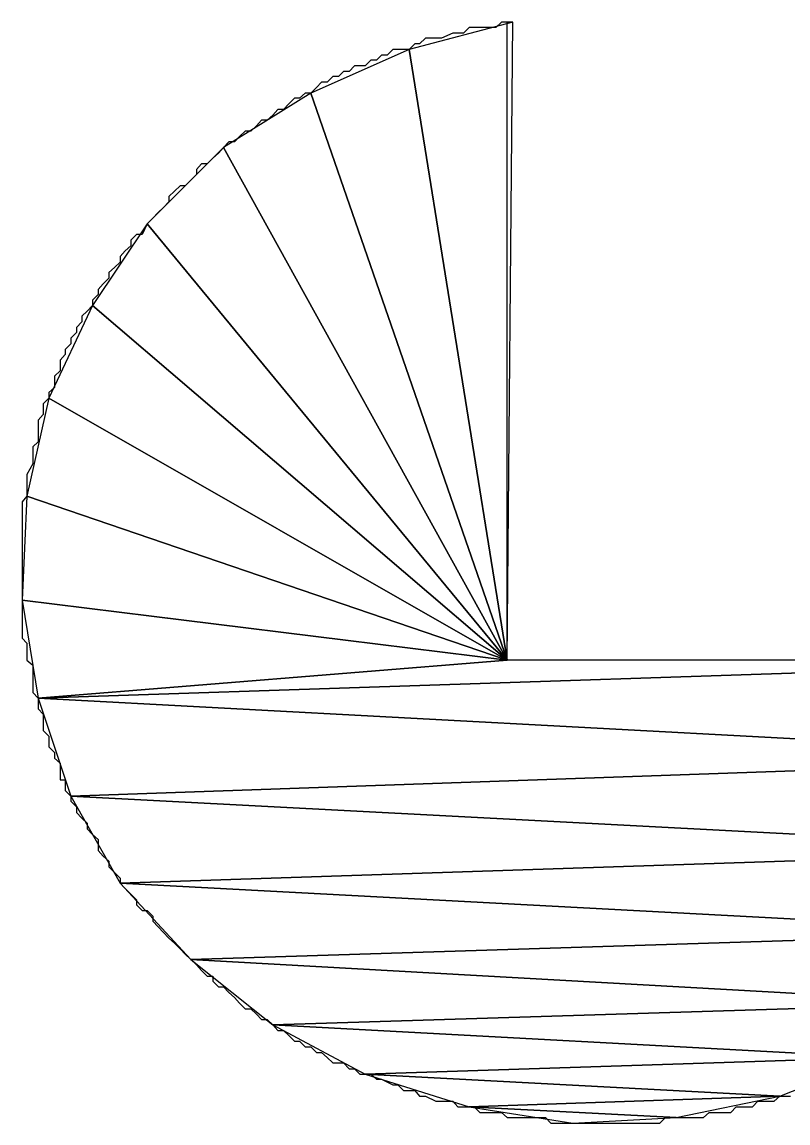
# Model space of a CAD drawing. Extents: x -495905 to -478420, y -1113297 to -1107716.
# Drawn here: x -482889.882 to -482888.489, y -1112275.803 to -1112273.8 of the extents above; entities that cross this region are included whole.
import ezdxf

# ---------------------------------------------------------------- set-up
doc = ezdxf.new("R2010")
doc.units = 0
doc.layers.add('legenda', color=7, linetype='Continuous')

msp = doc.modelspace()

# ---------------------------------------------------------------- linework, layer by layer
at = {"layer": 'legenda'}
for p, q in [((-482888.9993, -1112274.9604), (-482888.9993, -1112273.7996)), ((-482888.9993, -1112273.7996), (-482888.9891, -1112273.7996)), ((-482888.9993, -1112274.9604), (-482888.9993, -1112273.7996)), ((-482888.9993, -1112273.7996), (-482888.9891, -1112273.7996)), ((-482887.7701, -1112274.9604), (-482888.9993, -1112274.9604)), ((-482887.7701, -1112274.9604), (-482888.9993, -1112274.9604))]:
    msp.add_line(p, q, dxfattribs=at)
for points in [[(-482888.9891, -1112273.7996), (-482889.0095, -1112273.7996), (-482889.0197, -1112273.8098), (-482889.0289, -1112273.8098), (-482889.0391, -1112273.8098), (-482889.0493, -1112273.8098), (-482889.0687, -1112273.8098), (-482889.0789, -1112273.82), (-482889.0891, -1112273.82), (-482889.0983, -1112273.82), (-482889.1187, -1112273.8292), (-482889.1289, -1112273.8292), (-482889.1381, -1112273.8292), (-482889.1481, -1112273.8292), (-482889.1585, -1112273.8394), (-482889.1675, -1112273.8394), (-482889.1777, -1112273.8496), (-482889.1981, -1112273.8496), (-482889.2073, -1112273.8496), (-482889.2175, -1112273.8598), (-482889.2277, -1112273.8598), (-482889.2369, -1112273.869), (-482889.2471, -1112273.869), (-482889.2573, -1112273.8792), (-482889.2767, -1112273.8792), (-482889.2869, -1112273.8894), (-482889.2971, -1112273.8894), (-482889.3063, -1112273.8984), (-482889.3165, -1112273.8984), (-482889.3267, -1112273.9088), (-482889.3369, -1112273.9088), (-482889.3461, -1112273.9188), (-482889.3563, -1112273.9292), (-482889.3665, -1112273.9292), (-482889.3767, -1112273.9382), (-482889.3859, -1112273.9382), (-482889.3961, -1112273.9484), (-482889.4063, -1112273.9586), (-482889.4165, -1112273.9586), (-482889.4257, -1112273.9688), (-482889.4359, -1112273.978), (-482889.4461, -1112273.978), (-482889.4553, -1112273.9882), (-482889.4655, -1112273.9984), (-482889.4757, -1112273.9984), (-482889.4859, -1112274.0076), (-482889.4949, -1112274.0178), (-482889.5053, -1112274.0178), (-482889.5153, -1112274.028), (-482889.5245, -1112274.0382), (-482889.5347, -1112274.0474), (-482889.5449, -1112274.0576), (-482889.5551, -1112274.0576), (-482889.5643, -1112274.0678), (-482889.5643, -1112274.077), (-482889.5745, -1112274.0872), (-482889.5847, -1112274.0974), (-482889.5939, -1112274.0974), (-482889.6041, -1112274.1076), (-482889.6143, -1112274.1168), (-482889.6143, -1112274.127), (-482889.6245, -1112274.1372), (-482889.6337, -1112274.1464), (-482889.6439, -1112274.1566), (-482889.6541, -1112274.1668), (-482889.6541, -1112274.1668), (-482889.6633, -1112274.1862), (-482889.6735, -1112274.1862), (-482889.6837, -1112274.1964), (-482889.6837, -1112274.2066), (-482889.6939, -1112274.2158), (-482889.7031, -1112274.226), (-482889.7031, -1112274.2362), (-482889.7133, -1112274.2464), (-482889.7235, -1112274.2556), (-482889.7235, -1112274.2656), (-482889.7337, -1112274.276), (-482889.7429, -1112274.286), (-482889.7429, -1112274.2952), (-482889.7531, -1112274.3054), (-482889.7531, -1112274.3156), (-482889.7633, -1112274.3258), (-482889.7725, -1112274.335), (-482889.7725, -1112274.3452), (-482889.7827, -1112274.3554), (-482889.7827, -1112274.3646), (-482889.7929, -1112274.3748), (-482889.7929, -1112274.385), (-482889.8031, -1112274.3952), (-482889.8031, -1112274.4044), (-482889.8123, -1112274.4146), (-482889.8123, -1112274.434), (-482889.8225, -1112274.4442), (-482889.8225, -1112274.4544), (-482889.8225, -1112274.4646), (-482889.8327, -1112274.4738), (-482889.8327, -1112274.484), (-482889.8429, -1112274.4942), (-482889.8429, -1112274.5034), (-482889.8429, -1112274.5136), (-482889.8521, -1112274.5238)], [(-482888.9891, -1112273.7996), (-482889.0095, -1112273.7996), (-482889.0197, -1112273.8098), (-482889.0289, -1112273.8098), (-482889.0391, -1112273.8098), (-482889.0493, -1112273.8098), (-482889.0687, -1112273.8098), (-482889.0789, -1112273.82), (-482889.0891, -1112273.82), (-482889.0983, -1112273.82), (-482889.1187, -1112273.8292), (-482889.1289, -1112273.8292), (-482889.1381, -1112273.8292), (-482889.1481, -1112273.8292), (-482889.1585, -1112273.8394), (-482889.1675, -1112273.8394), (-482889.1777, -1112273.8496), (-482889.1981, -1112273.8496), (-482889.2073, -1112273.8496), (-482889.2175, -1112273.8598), (-482889.2277, -1112273.8598), (-482889.2369, -1112273.869), (-482889.2471, -1112273.869), (-482889.2573, -1112273.8792), (-482889.2767, -1112273.8792), (-482889.2869, -1112273.8894), (-482889.2971, -1112273.8894), (-482889.3063, -1112273.8984), (-482889.3165, -1112273.8984), (-482889.3267, -1112273.9088), (-482889.3369, -1112273.9088), (-482889.3461, -1112273.9188), (-482889.3563, -1112273.9292), (-482889.3665, -1112273.9292), (-482889.3767, -1112273.9382), (-482889.3859, -1112273.9382), (-482889.3961, -1112273.9484), (-482889.4063, -1112273.9586), (-482889.4165, -1112273.9586), (-482889.4257, -1112273.9688), (-482889.4359, -1112273.978), (-482889.4461, -1112273.978), (-482889.4553, -1112273.9882), (-482889.4655, -1112273.9984), (-482889.4757, -1112273.9984), (-482889.4859, -1112274.0076), (-482889.4949, -1112274.0178), (-482889.5053, -1112274.0178), (-482889.5153, -1112274.028), (-482889.5245, -1112274.0382), (-482889.5347, -1112274.0474), (-482889.5449, -1112274.0576), (-482889.5551, -1112274.0576), (-482889.5643, -1112274.0678), (-482889.5643, -1112274.077), (-482889.5745, -1112274.0872), (-482889.5847, -1112274.0974), (-482889.5939, -1112274.0974), (-482889.6041, -1112274.1076), (-482889.6143, -1112274.1168), (-482889.6143, -1112274.127), (-482889.6245, -1112274.1372), (-482889.6337, -1112274.1464), (-482889.6439, -1112274.1566), (-482889.6541, -1112274.1668), (-482889.6541, -1112274.1668), (-482889.6633, -1112274.1862), (-482889.6735, -1112274.1862), (-482889.6837, -1112274.1964), (-482889.6837, -1112274.2066), (-482889.6939, -1112274.2158), (-482889.7031, -1112274.226), (-482889.7031, -1112274.2362), (-482889.7133, -1112274.2464), (-482889.7235, -1112274.2556), (-482889.7235, -1112274.2656), (-482889.7337, -1112274.276), (-482889.7429, -1112274.286), (-482889.7429, -1112274.2952), (-482889.7531, -1112274.3054), (-482889.7531, -1112274.3156), (-482889.7633, -1112274.3258), (-482889.7725, -1112274.335), (-482889.7725, -1112274.3452), (-482889.7827, -1112274.3554), (-482889.7827, -1112274.3646), (-482889.7929, -1112274.3748), (-482889.7929, -1112274.385), (-482889.8031, -1112274.3952), (-482889.8031, -1112274.4044), (-482889.8123, -1112274.4146), (-482889.8123, -1112274.434), (-482889.8225, -1112274.4442), (-482889.8225, -1112274.4544), (-482889.8225, -1112274.4646), (-482889.8327, -1112274.4738), (-482889.8327, -1112274.484), (-482889.8429, -1112274.4942), (-482889.8429, -1112274.5034), (-482889.8429, -1112274.5136), (-482889.8521, -1112274.5238)], [(-482889.8521, -1112274.5238), (-482889.8521, -1112274.5432), (-482889.8521, -1112274.5534), (-482889.8521, -1112274.5636), (-482889.8621, -1112274.5728), (-482889.8621, -1112274.583), (-482889.8621, -1112274.5932), (-482889.8621, -1112274.6034), (-482889.8725, -1112274.6228), (-482889.8725, -1112274.6328), (-482889.8725, -1112274.6432), (-482889.8725, -1112274.6522), (-482889.8725, -1112274.6624), (-482889.8815, -1112274.6726), (-482889.8815, -1112274.6828), (-482889.8815, -1112274.7022), (-482889.8815, -1112274.7124), (-482889.8815, -1112274.7216), (-482889.8815, -1112274.7318), (-482889.8815, -1112274.742), (-482889.8815, -1112274.7522), (-482889.8815, -1112274.7716), (-482889.8815, -1112274.7818), (-482889.8815, -1112274.791), (-482889.8815, -1112274.8012), (-482889.8815, -1112274.8114), (-482889.8815, -1112274.8216), (-482889.8815, -1112274.841), (-482889.8815, -1112274.8512)], [(-482889.8521, -1112274.5238), (-482889.8521, -1112274.5432), (-482889.8521, -1112274.5534), (-482889.8521, -1112274.5636), (-482889.8621, -1112274.5728), (-482889.8621, -1112274.583), (-482889.8621, -1112274.5932), (-482889.8621, -1112274.6034), (-482889.8725, -1112274.6228), (-482889.8725, -1112274.6328), (-482889.8725, -1112274.6432), (-482889.8725, -1112274.6522), (-482889.8725, -1112274.6624), (-482889.8815, -1112274.6726), (-482889.8815, -1112274.6828), (-482889.8815, -1112274.7022), (-482889.8815, -1112274.7124), (-482889.8815, -1112274.7216), (-482889.8815, -1112274.7318), (-482889.8815, -1112274.742), (-482889.8815, -1112274.7522), (-482889.8815, -1112274.7716), (-482889.8815, -1112274.7818), (-482889.8815, -1112274.791), (-482889.8815, -1112274.8012), (-482889.8815, -1112274.8114), (-482889.8815, -1112274.8216), (-482889.8815, -1112274.841), (-482889.8815, -1112274.8512)], [(-482889.8815, -1112274.8512), (-482889.8815, -1112274.8604), (-482889.8815, -1112274.8706), (-482889.8815, -1112274.8808), (-482889.8815, -1112274.891), (-482889.8815, -1112274.9002), (-482889.8815, -1112274.9206), (-482889.8725, -1112274.9298), (-482889.8725, -1112274.94), (-482889.8725, -1112274.9502), (-482889.8725, -1112274.9604), (-482889.8621, -1112274.9696), (-482889.8621, -1112274.99), (-482889.8621, -1112275), (-482889.8621, -1112275.0092), (-482889.8621, -1112275.0194), (-482889.8521, -1112275.0296), (-482889.8521, -1112275.0398), (-482889.8521, -1112275.049), (-482889.8429, -1112275.0592), (-482889.8429, -1112275.0786), (-482889.8429, -1112275.0888), (-482889.8327, -1112275.099), (-482889.8327, -1112275.1092), (-482889.8327, -1112275.1184), (-482889.8225, -1112275.1286), (-482889.8225, -1112275.1388), (-482889.8123, -1112275.148), (-482889.8123, -1112275.1582), (-482889.8123, -1112275.1786), (-482889.8031, -1112275.1786), (-482889.8031, -1112275.198), (-482889.7929, -1112275.2082), (-482889.7929, -1112275.2174), (-482889.7827, -1112275.2276), (-482889.7827, -1112275.2378), (-482889.7725, -1112275.248), (-482889.7633, -1112275.2572), (-482889.7633, -1112275.2674), (-482889.7531, -1112275.2776), (-482889.7429, -1112275.2868), (-482889.7429, -1112275.297), (-482889.7429, -1112275.3072), (-482889.7337, -1112275.3174), (-482889.7235, -1112275.3264), (-482889.7235, -1112275.3368), (-482889.7133, -1112275.3468), (-482889.7031, -1112275.3572), (-482889.7031, -1112275.3662), (-482889.6939, -1112275.3764), (-482889.6837, -1112275.3866), (-482889.6735, -1112275.3968), (-482889.6735, -1112275.406), (-482889.6633, -1112275.4162), (-482889.6541, -1112275.4162), (-482889.6439, -1112275.4264), (-482889.6439, -1112275.4356), (-482889.6337, -1112275.4458), (-482889.6245, -1112275.456), (-482889.6143, -1112275.4662), (-482889.6041, -1112275.4754), (-482889.6041, -1112275.4754), (-482889.5939, -1112275.4856), (-482889.5847, -1112275.4958), (-482889.5745, -1112275.505), (-482889.5643, -1112275.5152), (-482889.5551, -1112275.5254), (-482889.5449, -1112275.5356), (-482889.5347, -1112275.5356), (-482889.5347, -1112275.5448), (-482889.5245, -1112275.555), (-482889.5153, -1112275.555), (-482889.5053, -1112275.5652), (-482889.4949, -1112275.5744), (-482889.4859, -1112275.5846), (-482889.4757, -1112275.5948), (-482889.4655, -1112275.5948), (-482889.4553, -1112275.605), (-482889.4461, -1112275.6142), (-482889.4359, -1112275.6142), (-482889.4257, -1112275.6244), (-482889.4165, -1112275.6346), (-482889.4063, -1112275.6346), (-482889.3961, -1112275.6438), (-482889.3859, -1112275.654), (-482889.3767, -1112275.654), (-482889.3665, -1112275.6642), (-482889.3563, -1112275.6642), (-482889.3461, -1112275.6744), (-482889.3369, -1112275.6744), (-482889.3267, -1112275.6836), (-482889.3165, -1112275.6936), (-482889.2971, -1112275.6936), (-482889.2869, -1112275.704), (-482889.2767, -1112275.704), (-482889.2675, -1112275.714), (-482889.2573, -1112275.714), (-482889.2471, -1112275.714), (-482889.2369, -1112275.7232), (-482889.2277, -1112275.7232), (-482889.2073, -1112275.7334)], [(-482889.8815, -1112274.8512), (-482889.8815, -1112274.8604), (-482889.8815, -1112274.8706), (-482889.8815, -1112274.8808), (-482889.8815, -1112274.891), (-482889.8815, -1112274.9002), (-482889.8815, -1112274.9206), (-482889.8725, -1112274.9298), (-482889.8725, -1112274.94), (-482889.8725, -1112274.9502), (-482889.8725, -1112274.9604), (-482889.8621, -1112274.9696), (-482889.8621, -1112274.99), (-482889.8621, -1112275), (-482889.8621, -1112275.0092), (-482889.8621, -1112275.0194), (-482889.8521, -1112275.0296), (-482889.8521, -1112275.0398), (-482889.8521, -1112275.049), (-482889.8429, -1112275.0592), (-482889.8429, -1112275.0786), (-482889.8429, -1112275.0888), (-482889.8327, -1112275.099), (-482889.8327, -1112275.1092), (-482889.8327, -1112275.1184), (-482889.8225, -1112275.1286), (-482889.8225, -1112275.1388), (-482889.8123, -1112275.148), (-482889.8123, -1112275.1582), (-482889.8123, -1112275.1786), (-482889.8031, -1112275.1786), (-482889.8031, -1112275.198), (-482889.7929, -1112275.2082), (-482889.7929, -1112275.2174), (-482889.7827, -1112275.2276), (-482889.7827, -1112275.2378), (-482889.7725, -1112275.248), (-482889.7633, -1112275.2572), (-482889.7633, -1112275.2674), (-482889.7531, -1112275.2776), (-482889.7429, -1112275.2868), (-482889.7429, -1112275.297), (-482889.7429, -1112275.3072), (-482889.7337, -1112275.3174), (-482889.7235, -1112275.3264), (-482889.7235, -1112275.3368), (-482889.7133, -1112275.3468), (-482889.7031, -1112275.3572), (-482889.7031, -1112275.3662), (-482889.6939, -1112275.3764), (-482889.6837, -1112275.3866), (-482889.6735, -1112275.3968), (-482889.6735, -1112275.406), (-482889.6633, -1112275.4162), (-482889.6541, -1112275.4162), (-482889.6439, -1112275.4264), (-482889.6439, -1112275.4356), (-482889.6337, -1112275.4458), (-482889.6245, -1112275.456), (-482889.6143, -1112275.4662), (-482889.6041, -1112275.4754), (-482889.6041, -1112275.4754), (-482889.5939, -1112275.4856), (-482889.5847, -1112275.4958), (-482889.5745, -1112275.505), (-482889.5643, -1112275.5152), (-482889.5551, -1112275.5254), (-482889.5449, -1112275.5356), (-482889.5347, -1112275.5356), (-482889.5347, -1112275.5448), (-482889.5245, -1112275.555), (-482889.5153, -1112275.555), (-482889.5053, -1112275.5652), (-482889.4949, -1112275.5744), (-482889.4859, -1112275.5846), (-482889.4757, -1112275.5948), (-482889.4655, -1112275.5948), (-482889.4553, -1112275.605), (-482889.4461, -1112275.6142), (-482889.4359, -1112275.6142), (-482889.4257, -1112275.6244), (-482889.4165, -1112275.6346), (-482889.4063, -1112275.6346), (-482889.3961, -1112275.6438), (-482889.3859, -1112275.654), (-482889.3767, -1112275.654), (-482889.3665, -1112275.6642), (-482889.3563, -1112275.6642), (-482889.3461, -1112275.6744), (-482889.3369, -1112275.6744), (-482889.3267, -1112275.6836), (-482889.3165, -1112275.6936), (-482889.2971, -1112275.6936), (-482889.2869, -1112275.704), (-482889.2767, -1112275.704), (-482889.2675, -1112275.714), (-482889.2573, -1112275.714), (-482889.2471, -1112275.714), (-482889.2369, -1112275.7232), (-482889.2277, -1112275.7232), (-482889.2073, -1112275.7334)], [(-482889.2073, -1112275.7334), (-482889.1981, -1112275.7334), (-482889.1879, -1112275.7436), (-482889.1777, -1112275.7436), (-482889.1675, -1112275.7436), (-482889.1585, -1112275.7538), (-482889.1481, -1112275.7538), (-482889.1289, -1112275.763), (-482889.1187, -1112275.763), (-482889.1085, -1112275.763), (-482889.0983, -1112275.763), (-482889.0891, -1112275.7732), (-482889.0687, -1112275.7732), (-482889.0595, -1112275.7732), (-482889.0493, -1112275.7834), (-482889.0391, -1112275.7834), (-482889.0289, -1112275.7834), (-482889.0095, -1112275.7834), (-482888.9993, -1112275.7926), (-482888.9891, -1112275.7926), (-482888.9799, -1112275.7926), (-482888.9697, -1112275.7926), (-482888.9493, -1112275.7926), (-482888.9401, -1112275.7926), (-482888.9299, -1112275.7926), (-482888.9197, -1112275.8028), (-482888.9105, -1112275.8028), (-482888.8901, -1112275.8028), (-482888.8799, -1112275.8028)], [(-482889.2073, -1112275.7334), (-482889.1981, -1112275.7334), (-482889.1879, -1112275.7436), (-482889.1777, -1112275.7436), (-482889.1675, -1112275.7436), (-482889.1585, -1112275.7538), (-482889.1481, -1112275.7538), (-482889.1289, -1112275.763), (-482889.1187, -1112275.763), (-482889.1085, -1112275.763), (-482889.0983, -1112275.763), (-482889.0891, -1112275.7732), (-482889.0687, -1112275.7732), (-482889.0595, -1112275.7732), (-482889.0493, -1112275.7834), (-482889.0391, -1112275.7834), (-482889.0289, -1112275.7834), (-482889.0095, -1112275.7834), (-482888.9993, -1112275.7926), (-482888.9891, -1112275.7926), (-482888.9799, -1112275.7926), (-482888.9697, -1112275.7926), (-482888.9493, -1112275.7926), (-482888.9401, -1112275.7926), (-482888.9299, -1112275.7926), (-482888.9197, -1112275.8028), (-482888.9105, -1112275.8028), (-482888.8901, -1112275.8028), (-482888.8799, -1112275.8028)], [(-482888.8799, -1112275.8028), (-482888.8707, -1112275.8028), (-482888.8605, -1112275.8028), (-482888.8503, -1112275.8028), (-482888.8309, -1112275.8028), (-482888.8207, -1112275.8028), (-482888.8105, -1112275.8028), (-482888.8013, -1112275.8028), (-482888.7809, -1112275.8028), (-482888.7719, -1112275.8028), (-482888.7617, -1112275.8028), (-482888.7515, -1112275.8028), (-482888.7321, -1112275.8028), (-482888.7219, -1112275.8028), (-482888.7117, -1112275.7926), (-482888.7025, -1112275.7926), (-482888.6923, -1112275.7926), (-482888.6719, -1112275.7926), (-482888.6627, -1112275.7926), (-482888.6525, -1112275.7926), (-482888.6423, -1112275.7926), (-482888.6321, -1112275.7834), (-482888.6127, -1112275.7834), (-482888.6025, -1112275.7834), (-482888.5923, -1112275.7834), (-482888.5831, -1112275.7732), (-482888.5729, -1112275.7732), (-482888.5535, -1112275.7732), (-482888.5433, -1112275.763), (-482888.5331, -1112275.763), (-482888.5229, -1112275.763), (-482888.5137, -1112275.763), (-482888.5035, -1112275.7538), (-482888.4841, -1112275.7538)], [(-482888.8799, -1112275.8028), (-482888.8707, -1112275.8028), (-482888.8605, -1112275.8028), (-482888.8503, -1112275.8028), (-482888.8309, -1112275.8028), (-482888.8207, -1112275.8028), (-482888.8105, -1112275.8028), (-482888.8013, -1112275.8028), (-482888.7809, -1112275.8028), (-482888.7719, -1112275.8028), (-482888.7617, -1112275.8028), (-482888.7515, -1112275.8028), (-482888.7321, -1112275.8028), (-482888.7219, -1112275.8028), (-482888.7117, -1112275.7926), (-482888.7025, -1112275.7926), (-482888.6923, -1112275.7926), (-482888.6719, -1112275.7926), (-482888.6627, -1112275.7926), (-482888.6525, -1112275.7926), (-482888.6423, -1112275.7926), (-482888.6321, -1112275.7834), (-482888.6127, -1112275.7834), (-482888.6025, -1112275.7834), (-482888.5923, -1112275.7834), (-482888.5831, -1112275.7732), (-482888.5729, -1112275.7732), (-482888.5535, -1112275.7732), (-482888.5433, -1112275.763), (-482888.5331, -1112275.763), (-482888.5229, -1112275.763), (-482888.5137, -1112275.763), (-482888.5035, -1112275.7538), (-482888.4841, -1112275.7538)]]:
    msp.add_lwpolyline(points, dxfattribs=at)
for points in [[(-482888.9891, -1112273.7996), (-482889.1777, -1112273.8496), (-482888.9993, -1112274.9604)], [(-482888.9891, -1112273.7996), (-482889.1777, -1112273.8496), (-482888.9993, -1112274.9604)], [(-482889.1777, -1112273.8496), (-482889.3563, -1112273.9292), (-482888.9993, -1112274.9604)], [(-482889.1777, -1112273.8496), (-482889.3563, -1112273.9292), (-482888.9993, -1112274.9604)], [(-482889.3563, -1112273.9292), (-482889.5153, -1112274.028), (-482888.9993, -1112274.9604)], [(-482889.3563, -1112273.9292), (-482889.5153, -1112274.028), (-482888.9993, -1112274.9604)], [(-482889.5153, -1112274.028), (-482889.6541, -1112274.1668), (-482888.9993, -1112274.9604)], [(-482889.5153, -1112274.028), (-482889.6541, -1112274.1668), (-482888.9993, -1112274.9604)], [(-482889.6541, -1112274.1668), (-482889.7531, -1112274.3156), (-482888.9993, -1112274.9604)], [(-482889.6541, -1112274.1668), (-482889.7531, -1112274.3156), (-482888.9993, -1112274.9604)], [(-482889.7531, -1112274.3156), (-482889.8327, -1112274.484), (-482888.9993, -1112274.9604)], [(-482889.7531, -1112274.3156), (-482889.8327, -1112274.484), (-482888.9993, -1112274.9604)], [(-482889.8327, -1112274.484), (-482889.8725, -1112274.6624), (-482888.9993, -1112274.9604)], [(-482889.8327, -1112274.484), (-482889.8725, -1112274.6624), (-482888.9993, -1112274.9604)], [(-482889.8725, -1112274.6624), (-482889.8815, -1112274.8512), (-482888.9993, -1112274.9604)], [(-482889.8725, -1112274.6624), (-482889.8815, -1112274.8512), (-482888.9993, -1112274.9604)], [(-482889.8815, -1112274.8512), (-482889.8521, -1112275.0296), (-482888.9993, -1112274.9604)], [(-482889.8815, -1112274.8512), (-482889.8521, -1112275.0296), (-482888.9993, -1112274.9604)], [(-482887.7701, -1112274.9604), (-482889.8521, -1112275.0296), (-482887.8191, -1112275.1388)], [(-482889.8521, -1112275.0296), (-482887.7701, -1112274.9604), (-482888.9993, -1112274.9604)], [(-482887.7701, -1112274.9604), (-482889.8521, -1112275.0296), (-482887.8191, -1112275.1388)], [(-482889.8521, -1112275.0296), (-482887.7701, -1112274.9604), (-482888.9993, -1112274.9604)], [(-482889.8521, -1112275.0296), (-482889.7929, -1112275.2082), (-482887.8191, -1112275.1388)], [(-482889.8521, -1112275.0296), (-482889.7929, -1112275.2082), (-482887.8191, -1112275.1388)], [(-482887.8191, -1112275.1388), (-482889.7929, -1112275.2082), (-482887.9089, -1112275.3072)], [(-482887.8191, -1112275.1388), (-482889.7929, -1112275.2082), (-482887.9089, -1112275.3072)], [(-482889.7929, -1112275.2082), (-482889.7031, -1112275.3662), (-482887.9089, -1112275.3072)], [(-482889.7929, -1112275.2082), (-482889.7031, -1112275.3662), (-482887.9089, -1112275.3072)], [(-482887.9089, -1112275.3072), (-482889.7031, -1112275.3662), (-482888.0181, -1112275.456)], [(-482887.9089, -1112275.3072), (-482889.7031, -1112275.3662), (-482888.0181, -1112275.456)], [(-482889.7031, -1112275.3662), (-482889.5745, -1112275.505), (-482888.0181, -1112275.456)], [(-482889.7031, -1112275.3662), (-482889.5745, -1112275.505), (-482888.0181, -1112275.456)], [(-482888.0181, -1112275.456), (-482889.5745, -1112275.505), (-482888.1567, -1112275.5846)], [(-482888.0181, -1112275.456), (-482889.5745, -1112275.505), (-482888.1567, -1112275.5846)], [(-482889.5745, -1112275.505), (-482889.4257, -1112275.6244), (-482888.1567, -1112275.5846)], [(-482889.5745, -1112275.505), (-482889.4257, -1112275.6244), (-482888.1567, -1112275.5846)], [(-482888.1567, -1112275.5846), (-482889.4257, -1112275.6244), (-482888.3251, -1112275.6836)], [(-482888.1567, -1112275.5846), (-482889.4257, -1112275.6244), (-482888.3251, -1112275.6836)], [(-482889.4257, -1112275.6244), (-482889.2573, -1112275.714), (-482888.3251, -1112275.6836)], [(-482889.4257, -1112275.6244), (-482889.2573, -1112275.714), (-482888.3251, -1112275.6836)], [(-482888.3251, -1112275.6836), (-482889.2573, -1112275.714), (-482888.5035, -1112275.7538)], [(-482888.3251, -1112275.6836), (-482889.2573, -1112275.714), (-482888.5035, -1112275.7538)], [(-482889.2573, -1112275.714), (-482889.0687, -1112275.7732), (-482888.5035, -1112275.7538)], [(-482889.2573, -1112275.714), (-482889.0687, -1112275.7732), (-482888.5035, -1112275.7538)], [(-482888.5035, -1112275.7538), (-482889.0687, -1112275.7732), (-482888.6923, -1112275.7926)], [(-482888.5035, -1112275.7538), (-482889.0687, -1112275.7732), (-482888.6923, -1112275.7926)], [(-482889.0687, -1112275.7732), (-482888.8799, -1112275.8028), (-482888.6923, -1112275.7926)], [(-482889.0687, -1112275.7732), (-482888.8799, -1112275.8028), (-482888.6923, -1112275.7926)]]:
    msp.add_lwpolyline(points, close=True, dxfattribs=at)

doc.saveas('drawing.dxf')
